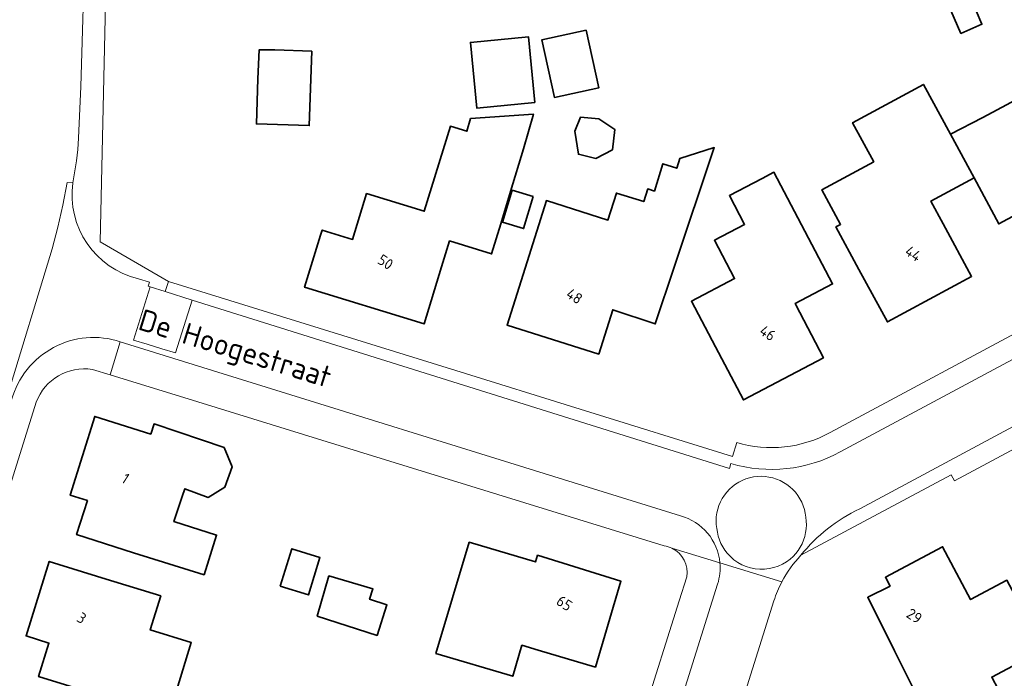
# Model space of a CAD drawing. Extents: x 184422 to 188298, y 343471 to 350189.
# Tile 368 of 513: x 187081 to 187163, y 348732 to 348787. Entities that reach past the tile are written whole.
import ezdxf
from ezdxf.enums import TextEntityAlignment as Align

# ---------------------------------------------------------------- set-up
doc = ezdxf.new("R2010")
doc.units = 0
for name, color, linetype, lineweight in [('B-WA-OG-TERREIN_ERF-GV', 252, 'Continuous', 18), ('B-WA-OG-TOPOGRAFIE-T18', 252, 'Continuous', 18), ('B-WA-VH-VERHARDING_ASFALT-GV', 252, 'Continuous', 18), ('B-WA-VH-VERHARDING_OPEN-GV', 252, 'Continuous', 18), ('B-WA-VH-VERHARDING_SIERBESTRATING-GV', 252, 'Continuous', 18), ('B-WA-VH-VERHARDING_STRAATBAKSTEEN-GV', 252, 'Continuous', 18), ('B-WE-OG-BEBOUWING-GV', 250, 'Continuous', 35), ('B-WE-OG-BEBOUWING-T18', 10, 'Continuous', 18)]:
    doc.layers.add(name, color=color, linetype=linetype, lineweight=lineweight)
doc.styles.add('NLCS-ISO-M1000-T18', font='NLCS-ISO.ttf', dxfattribs={"height": 1.8})
doc.styles.add('NLCS-ISO-M500-T18', font='NLCS-ISO.ttf', dxfattribs={"height": 0.9})

msp = doc.modelspace()

# ---------------------------------------------------------------- linework, layer by layer
at = {"layer": 'B-WA-OG-TERREIN_ERF-GV', "flags": 128}
for points in [[(187245.94, 348860.5), (187221.124, 348849.33), (187221.956, 348847.367), (187147.403, 348813.785), (187121.866, 348809.468), (187106.917, 348808.62), (187094.169, 348809.095), (187091.942, 348809.178), (187088.727, 348806.234), (187087.884, 348768.833), (187093.58, 348765.515), (187117.608, 348758.071), (187128.016, 348754.846), (187140.752, 348750.9), (187141.102, 348752.06)], [(187245.94, 348860.5), (187221.124, 348849.33), (187221.956, 348847.367), (187147.403, 348813.785), (187121.866, 348809.468), (187106.917, 348808.62), (187094.169, 348809.095), (187091.942, 348809.178), (187088.727, 348806.234), (187087.884, 348768.833), (187093.58, 348765.515), (187117.608, 348758.071), (187128.016, 348754.846), (187140.752, 348750.9), (187141.102, 348752.06)], [(187245.94, 348860.5), (187221.124, 348849.33), (187221.956, 348847.367), (187147.403, 348813.785), (187121.866, 348809.468), (187106.917, 348808.62), (187094.169, 348809.095), (187091.942, 348809.178), (187088.727, 348806.234), (187087.884, 348768.833), (187093.58, 348765.515), (187117.608, 348758.071), (187128.016, 348754.846), (187140.752, 348750.9), (187141.102, 348752.06)], [(187148.923, 348752.906), (187167.118, 348762.645), (187166.68, 348763.427), (187217.863, 348791.044), (187218.61, 348789.737)], [(187148.923, 348752.906), (187167.118, 348762.645), (187166.68, 348763.427), (187217.863, 348791.044), (187218.61, 348789.737)], [(187148.923, 348752.906), (187167.118, 348762.645), (187166.68, 348763.427), (187217.863, 348791.044), (187218.61, 348789.737)], [(187165.673, 348771.753), (187163.012, 348770.34), (187160.938, 348774.199), (187157.328, 348772.241), (187158.353, 348770.35), (187160.736, 348765.954), (187153.696, 348762.137), (187151.313, 348766.533), (187149.387, 348770.085), (187149.778, 348770.297), (187148.212, 348773.183), (187152.552, 348775.537), (187150.788, 348778.79), (187156.706, 348782), (187158.968, 348777.831), (187161.664, 348779.244), (187161.665, 348779.245), (187168.801, 348783.063)], [(187165.673, 348771.753), (187163.012, 348770.34), (187160.938, 348774.199), (187157.328, 348772.241), (187158.353, 348770.35), (187160.736, 348765.954), (187153.696, 348762.137), (187151.313, 348766.533), (187149.387, 348770.085), (187149.778, 348770.297), (187148.212, 348773.183), (187152.552, 348775.537), (187150.788, 348778.79), (187156.706, 348782), (187158.968, 348777.831), (187161.664, 348779.244), (187161.665, 348779.245), (187168.801, 348783.063)], [(187165.673, 348771.753), (187163.012, 348770.34), (187160.938, 348774.199), (187157.328, 348772.241), (187158.353, 348770.35), (187160.736, 348765.954), (187153.696, 348762.137), (187151.313, 348766.533), (187149.387, 348770.085), (187149.778, 348770.297), (187148.212, 348773.183), (187152.552, 348775.537), (187150.788, 348778.79), (187156.706, 348782), (187158.968, 348777.831), (187161.664, 348779.244), (187161.665, 348779.245), (187168.801, 348783.063)], [(187218.17, 348780.388), (187159.293, 348748.843), (187159.016, 348749.365), (187146.463, 348742.628)], [(187218.17, 348780.388), (187159.293, 348748.843), (187159.016, 348749.365), (187146.463, 348742.628)], [(187218.17, 348780.388), (187159.293, 348748.843), (187159.016, 348749.365), (187146.463, 348742.628)], [(187135.03, 348743.42), (187109.477, 348751.304), (187096.038, 348755.451), (187088.707, 348757.713), (187087.225, 348758.17)], [(187135.03, 348743.42), (187109.477, 348751.304), (187096.038, 348755.451), (187088.707, 348757.713), (187087.225, 348758.17)], [(187135.03, 348743.42), (187109.477, 348751.304), (187096.038, 348755.451), (187088.707, 348757.713), (187087.225, 348758.17)], [(187082.534, 348755.432), (187069.108, 348712.445), (187063.876, 348695.595), (187058.144, 348677.375)], [(187082.534, 348755.432), (187069.108, 348712.445), (187063.876, 348695.595), (187058.144, 348677.375)], [(187082.534, 348755.432), (187069.108, 348712.445), (187063.876, 348695.595), (187058.144, 348677.375)], [(187133.239, 348729.18), (187136.289, 348738.832), (187136.916, 348740.817)], [(187133.239, 348729.18), (187136.289, 348738.832), (187136.916, 348740.817)], [(187133.239, 348729.18), (187136.289, 348738.832), (187136.916, 348740.817)], [(187144.212, 348738.822), (187130.358, 348694.667), (187129.285, 348691.242), (187128.793, 348691.374), (187125.823, 348682.46), (187146.834, 348676.363), (187153.883, 348674.317), (187155.781, 348680.126), (187159.735, 348692.226), (187162.804, 348701.887), (187164.178, 348706.069)], [(187144.212, 348738.822), (187130.358, 348694.667), (187129.285, 348691.242), (187128.793, 348691.374), (187125.823, 348682.46), (187146.834, 348676.363), (187153.883, 348674.317), (187155.781, 348680.126), (187159.735, 348692.226), (187162.804, 348701.887), (187164.178, 348706.069)], [(187144.212, 348738.822), (187130.358, 348694.667), (187129.285, 348691.242), (187128.793, 348691.374), (187125.823, 348682.46), (187146.834, 348676.363), (187153.883, 348674.317), (187155.781, 348680.126), (187159.735, 348692.226), (187162.804, 348701.887), (187164.178, 348706.069)]]:
    msp.add_lwpolyline(points, dxfattribs=at)
for points in [[(187159.391, 348792.19), (187160.633, 348789.319), (187162.283, 348790.033), (187162.782, 348788.881), (187161.116, 348788.161), (187161.604, 348787.033), (187159.839, 348786.269), (187157.611, 348791.42)], [(187159.391, 348792.19), (187160.633, 348789.319), (187162.283, 348790.033), (187162.782, 348788.881), (187161.116, 348788.161), (187161.604, 348787.033), (187159.839, 348786.269), (187157.611, 348791.42)], [(187159.391, 348792.19), (187160.633, 348789.319), (187162.283, 348790.033), (187162.782, 348788.881), (187161.116, 348788.161), (187161.604, 348787.033), (187159.839, 348786.269), (187157.611, 348791.42)], [(187102.474, 348784.891), (187105.57, 348784.786), (187105.358, 348778.552), (187100.94, 348778.702), (187101.068, 348782.473), (187101.161, 348784.891)], [(187102.474, 348784.891), (187105.57, 348784.786), (187105.358, 348778.552), (187100.94, 348778.702), (187101.068, 348782.473), (187101.161, 348784.891)], [(187102.474, 348784.891), (187105.57, 348784.786), (187105.358, 348778.552), (187100.94, 348778.702), (187101.068, 348782.473), (187101.161, 348784.891)], [(187116.427, 348766.747), (187114.954, 348761.969), (187104.973, 348765.046), (187106.312, 348769.389), (187106.446, 348769.824), (187108.978, 348769.044), (187110.159, 348772.874), (187114.97, 348771.391), (187117.164, 348778.508), (187118.547, 348778.082), (187118.847, 348779.139), (187124.101, 348779.519), (187123.28, 348776.623), (187122.179, 348773.05), (187121.379, 348770.347), (187120.604, 348767.835), (187117.096, 348768.917)], [(187116.427, 348766.747), (187114.954, 348761.969), (187104.973, 348765.046), (187106.312, 348769.389), (187106.446, 348769.824), (187108.978, 348769.044), (187110.159, 348772.874), (187114.97, 348771.391), (187117.164, 348778.508), (187118.547, 348778.082), (187118.847, 348779.139), (187124.101, 348779.519), (187123.28, 348776.623), (187122.179, 348773.05), (187121.379, 348770.347), (187120.604, 348767.835), (187117.096, 348768.917)], [(187116.427, 348766.747), (187114.954, 348761.969), (187104.973, 348765.046), (187106.312, 348769.389), (187106.446, 348769.824), (187108.978, 348769.044), (187110.159, 348772.874), (187114.97, 348771.391), (187117.164, 348778.508), (187118.547, 348778.082), (187118.847, 348779.139), (187124.101, 348779.519), (187123.28, 348776.623), (187122.179, 348773.05), (187121.379, 348770.347), (187120.604, 348767.835), (187117.096, 348768.917)], [(187125.191, 348772.288), (187130.332, 348770.663), (187131.045, 348772.917), (187133.319, 348772.198), (187133.655, 348773.263), (187134.214, 348773.086), (187134.933, 348775.361), (187136.086, 348774.997), (187136.338, 348775.793), (187139.219, 348776.725), (187135.869, 348766.715), (187134.282, 348761.973), (187130.738, 348763.159), (187129.568, 348759.46), (187121.902, 348761.883), (187123.409, 348766.651)], [(187125.191, 348772.288), (187130.332, 348770.663), (187131.045, 348772.917), (187133.319, 348772.198), (187133.655, 348773.263), (187134.214, 348773.086), (187134.933, 348775.361), (187136.086, 348774.997), (187136.338, 348775.793), (187139.219, 348776.725), (187135.869, 348766.715), (187134.282, 348761.973), (187130.738, 348763.159), (187129.568, 348759.46), (187121.902, 348761.883), (187123.409, 348766.651)], [(187125.191, 348772.288), (187130.332, 348770.663), (187131.045, 348772.917), (187133.319, 348772.198), (187133.655, 348773.263), (187134.214, 348773.086), (187134.933, 348775.361), (187136.086, 348774.997), (187136.338, 348775.793), (187139.219, 348776.725), (187135.869, 348766.715), (187134.282, 348761.973), (187130.738, 348763.159), (187129.568, 348759.46), (187121.902, 348761.883), (187123.409, 348766.651)], [(187148.361, 348759.154), (187141.654, 348755.625), (187139.326, 348760.05), (187137.315, 348763.873), (187140.922, 348765.77), (187139.239, 348768.969), (187141.76, 348770.296), (187140.491, 348772.707), (187143.222, 348774.144), (187144.203, 348774.66), (187149.114, 348765.327), (187145.981, 348763.679), (187146.033, 348763.579)], [(187148.361, 348759.154), (187141.654, 348755.625), (187139.326, 348760.05), (187137.315, 348763.873), (187140.922, 348765.77), (187139.239, 348768.969), (187141.76, 348770.296), (187140.491, 348772.707), (187143.222, 348774.144), (187144.203, 348774.66), (187149.114, 348765.327), (187145.981, 348763.679), (187146.033, 348763.579)], [(187148.361, 348759.154), (187141.654, 348755.625), (187139.326, 348760.05), (187137.315, 348763.873), (187140.922, 348765.77), (187139.239, 348768.969), (187141.76, 348770.296), (187140.491, 348772.707), (187143.222, 348774.144), (187144.203, 348774.66), (187149.114, 348765.327), (187145.981, 348763.679), (187146.033, 348763.579)], [(187094.041, 348745.454), (187097.616, 348744.324), (187096.56, 348740.986), (187090.673, 348742.848), (187085.906, 348744.356), (187086.806, 348747.202), (187085.376, 348747.651), (187087.423, 348754.243), (187092.114, 348752.766), (187092.381, 348753.615), (187096.343, 348752.279), (187098.24, 348751.639), (187098.911, 348750.029), (187098.293, 348748.323), (187096.905, 348747.473), (187094.967, 348748.199), (187094.745, 348747.541)], [(187094.041, 348745.454), (187097.616, 348744.324), (187096.56, 348740.986), (187090.673, 348742.848), (187085.906, 348744.356), (187086.806, 348747.202), (187085.376, 348747.651), (187087.423, 348754.243), (187092.114, 348752.766), (187092.381, 348753.615), (187096.343, 348752.279), (187098.24, 348751.639), (187098.911, 348750.029), (187098.293, 348748.323), (187096.905, 348747.473), (187094.967, 348748.199), (187094.745, 348747.541)], [(187094.041, 348745.454), (187097.616, 348744.324), (187096.56, 348740.986), (187090.673, 348742.848), (187085.906, 348744.356), (187086.806, 348747.202), (187085.376, 348747.651), (187087.423, 348754.243), (187092.114, 348752.766), (187092.381, 348753.615), (187096.343, 348752.279), (187098.24, 348751.639), (187098.911, 348750.029), (187098.293, 348748.323), (187096.905, 348747.473), (187094.967, 348748.199), (187094.745, 348747.541)], [(187124.272, 348742.077), (187124.443, 348742.629), (187131.412, 348740.463), (187129.278, 348733.285), (187124.485, 348734.71), (187123.137, 348735.111), (187122.366, 348732.517), (187115.952, 348734.425), (187118.718, 348743.728)], [(187124.272, 348742.077), (187124.443, 348742.629), (187131.412, 348740.463), (187129.278, 348733.285), (187124.485, 348734.71), (187123.137, 348735.111), (187122.366, 348732.517), (187115.952, 348734.425), (187118.718, 348743.728)], [(187124.272, 348742.077), (187124.443, 348742.629), (187131.412, 348740.463), (187129.278, 348733.285), (187124.485, 348734.71), (187123.137, 348735.111), (187122.366, 348732.517), (187115.952, 348734.425), (187118.718, 348743.728)], [(187153.524, 348740.799), (187158.309, 348743.344), (187160.657, 348738.93), (187163.693, 348740.545), (187166.769, 348734.762), (187162.425, 348732.452), (187162.966, 348731.435), (187157.378, 348728.462), (187154.283, 348734.649), (187152.046, 348739.121), (187153.929, 348740.063)], [(187153.524, 348740.799), (187158.309, 348743.344), (187160.657, 348738.93), (187163.693, 348740.545), (187166.769, 348734.762), (187162.425, 348732.452), (187162.966, 348731.435), (187157.378, 348728.462), (187154.283, 348734.649), (187152.046, 348739.121), (187153.929, 348740.063)], [(187153.524, 348740.799), (187158.309, 348743.344), (187160.657, 348738.93), (187163.693, 348740.545), (187166.769, 348734.762), (187162.425, 348732.452), (187162.966, 348731.435), (187157.378, 348728.462), (187154.283, 348734.649), (187152.046, 348739.121), (187153.929, 348740.063)], [(187092.937, 348729.335), (187091.628, 348725.088), (187088.323, 348726.107), (187085.577, 348717.207), (187082.986, 348718.006), (187078.208, 348719.48), (187079.089, 348722.336), (187077.668, 348722.784), (187079.721, 348729.381), (187084.159, 348728), (187084.523, 348729.179), (187087.815, 348728.164), (187088.591, 348730.681), (187087.507, 348731.016), (187082.731, 348732.494), (187083.597, 348735.293), (187081.686, 348735.884), (187083.615, 348742.119), (187088.392, 348740.641), (187092.946, 348739.232), (187092.066, 348736.389), (187095.496, 348735.327), (187093.581, 348729.136)], [(187092.937, 348729.335), (187091.628, 348725.088), (187088.323, 348726.107), (187085.577, 348717.207), (187082.986, 348718.006), (187078.208, 348719.48), (187079.089, 348722.336), (187077.668, 348722.784), (187079.721, 348729.381), (187084.159, 348728), (187084.523, 348729.179), (187087.815, 348728.164), (187088.591, 348730.681), (187087.507, 348731.016), (187082.731, 348732.494), (187083.597, 348735.293), (187081.686, 348735.884), (187083.615, 348742.119), (187088.392, 348740.641), (187092.946, 348739.232), (187092.066, 348736.389), (187095.496, 348735.327), (187093.581, 348729.136)], [(187092.937, 348729.335), (187091.628, 348725.088), (187088.323, 348726.107), (187085.577, 348717.207), (187082.986, 348718.006), (187078.208, 348719.48), (187079.089, 348722.336), (187077.668, 348722.784), (187079.721, 348729.381), (187084.159, 348728), (187084.523, 348729.179), (187087.815, 348728.164), (187088.591, 348730.681), (187087.507, 348731.016), (187082.731, 348732.494), (187083.597, 348735.293), (187081.686, 348735.884), (187083.615, 348742.119), (187088.392, 348740.641), (187092.946, 348739.232), (187092.066, 348736.389), (187095.496, 348735.327), (187093.581, 348729.136)], [(187106.999, 348740.901), (187110.675, 348739.815), (187110.397, 348738.952), (187111.85, 348738.484), (187111.028, 348735.932), (187106.009, 348737.548)], [(187106.999, 348740.901), (187110.675, 348739.815), (187110.397, 348738.952), (187111.85, 348738.484), (187111.028, 348735.932), (187106.009, 348737.548)], [(187106.999, 348740.901), (187110.675, 348739.815), (187110.397, 348738.952), (187111.85, 348738.484), (187111.028, 348735.932), (187106.009, 348737.548)]]:
    msp.add_lwpolyline(points, close=True, dxfattribs=at)
at = {"layer": 'B-WA-OG-TERREIN_ERF-GV'}
for points in [[(187087.225, 348758.17, 0.35918), (187082.534, 348755.432)], [(187087.225, 348758.17, 0.35918), (187082.534, 348755.432)], [(187087.225, 348758.17, 0.35918), (187082.534, 348755.432)], [(187141.102, 348752.06, 0.202247), (187148.923, 348752.906)], [(187141.102, 348752.06, 0.202247), (187148.923, 348752.906)], [(187141.102, 348752.06, 0.202247), (187148.923, 348752.906)], [(187135.676, 348743.223, 0.075444), (187135.03, 348743.42)], [(187135.676, 348743.223, 0.075444), (187135.03, 348743.42)], [(187135.676, 348743.223, 0.075444), (187135.03, 348743.42)], [(187136.916, 348740.817, 0.335755), (187135.676, 348743.223)], [(187136.916, 348740.817, 0.335755), (187135.676, 348743.223)], [(187136.916, 348740.817, 0.335755), (187135.676, 348743.223)], [(187146.463, 348742.628, 0.06886), (187144.876, 348740.409)], [(187146.463, 348742.628, 0.06886), (187144.876, 348740.409)], [(187146.463, 348742.628, 0.06886), (187144.876, 348740.409)], [(187144.876, 348740.409, 0.044044), (187144.212, 348738.822)], [(187144.876, 348740.409, 0.044044), (187144.212, 348738.822)], [(187144.876, 348740.409, 0.044044), (187144.212, 348738.822)]]:
    msp.add_lwpolyline(points, format="xyb", dxfattribs=at)
at = {"layer": 'B-WA-VH-VERHARDING_ASFALT-GV', "flags": 128}
msp.add_lwpolyline([(187056.349, 348678.225), (187060.931, 348692.956), (187080.479, 348755.625), (187080.034, 348755.707), (187083.857, 348768.255), (187084.346, 348770.071), (187084.745, 348771.909), (187085.125, 348773.811), (187085.601, 348773.778), (187085.886, 348775.6), (187086.014, 348776.546), (187086.061, 348777.5), (187086.249, 348781.821), (187086.994, 348806.275)], dxfattribs=at)
msp.add_lwpolyline([(187056.349, 348678.225), (187060.931, 348692.956), (187080.479, 348755.625), (187080.034, 348755.707), (187083.857, 348768.255), (187084.346, 348770.071), (187084.745, 348771.909), (187085.125, 348773.811), (187085.601, 348773.778), (187085.886, 348775.6), (187086.014, 348776.546), (187086.061, 348777.5), (187086.249, 348781.821), (187086.994, 348806.275)], dxfattribs=at)
msp.add_lwpolyline([(187056.349, 348678.225), (187060.931, 348692.956), (187080.479, 348755.625), (187080.034, 348755.707), (187083.857, 348768.255), (187084.346, 348770.071), (187084.745, 348771.909), (187085.125, 348773.811), (187085.601, 348773.778), (187085.886, 348775.6), (187086.014, 348776.546), (187086.061, 348777.5), (187086.249, 348781.821), (187086.994, 348806.275)], dxfattribs=at)
at = {"layer": 'B-WA-VH-VERHARDING_OPEN-GV', "flags": 128}
msp.add_lwpolyline([(187092.062, 348765.079), (187090.656, 348760.608), (187091.812, 348760.274), (187093.038, 348759.905), (187094.187, 348759.568), (187095.581, 348763.975), (187093.32, 348764.684)], close=True, dxfattribs=at)
msp.add_lwpolyline([(187092.062, 348765.079), (187090.656, 348760.608), (187091.812, 348760.274), (187093.038, 348759.905), (187094.187, 348759.568), (187095.581, 348763.975), (187093.32, 348764.684)], close=True, dxfattribs=at)
msp.add_lwpolyline([(187092.062, 348765.079), (187090.656, 348760.608), (187091.812, 348760.274), (187093.038, 348759.905), (187094.187, 348759.568), (187095.581, 348763.975), (187093.32, 348764.684)], close=True, dxfattribs=at)
at = {"layer": 'B-WA-VH-VERHARDING_SIERBESTRATING-GV', "flags": 128}
msp.add_lwpolyline([(187145.564, 348742.32), (187145.806, 348742.539), (187146.028, 348742.777), (187146.228, 348743.034), (187146.405, 348743.308), (187146.557, 348743.596), (187146.684, 348743.896), (187146.784, 348744.206), (187146.857, 348744.523), (187146.902, 348744.846), (187146.919, 348745.171), (187146.908, 348745.497), (187146.868, 348745.82), (187146.824, 348746.143), (187146.753, 348746.461), (187146.654, 348746.772), (187146.529, 348747.073), (187146.378, 348747.362), (187146.203, 348747.636), (187146.004, 348747.895), (187145.784, 348748.135), (187145.544, 348748.356), (187145.285, 348748.554), (187145.01, 348748.73), (187144.721, 348748.881), (187144.42, 348749.006), (187144.11, 348749.105), (187143.792, 348749.176), (187143.469, 348749.22), (187143.143, 348749.235), (187142.817, 348749.222), (187142.494, 348749.181), (187142.176, 348749.112), (187141.864, 348749.016), (187141.563, 348748.893), (187141.273, 348748.744), (187140.997, 348748.571), (187140.737, 348748.375), (187140.495, 348748.157), (187140.273, 348747.918), (187140.073, 348747.662), (187139.895, 348747.389), (187139.742, 348747.101), (187139.614, 348746.801), (187139.513, 348746.492), (187139.439, 348746.175), (187139.393, 348745.852), (187139.374, 348745.527), (187139.385, 348745.201), (187139.423, 348744.878), (187139.489, 348744.559), (187139.559, 348744.241), (187139.656, 348743.93), (187139.78, 348743.628), (187139.93, 348743.339), (187140.104, 348743.064), (187140.302, 348742.805), (187140.568, 348742.518), (187140.862, 348742.261), (187141.181, 348742.035), (187141.522, 348741.845), (187141.882, 348741.69), (187142.255, 348741.574), (187142.638, 348741.498), (187143.028, 348741.462), (187143.419, 348741.467), (187143.807, 348741.513), (187144.188, 348741.599), (187144.559, 348741.724), (187144.914, 348741.887), (187145.25, 348742.086)], close=True, dxfattribs=at)
msp.add_lwpolyline([(187145.564, 348742.32), (187145.806, 348742.539), (187146.028, 348742.777), (187146.228, 348743.034), (187146.405, 348743.308), (187146.557, 348743.596), (187146.684, 348743.896), (187146.784, 348744.206), (187146.857, 348744.523), (187146.902, 348744.846), (187146.919, 348745.171), (187146.908, 348745.497), (187146.868, 348745.82), (187146.824, 348746.143), (187146.753, 348746.461), (187146.654, 348746.772), (187146.529, 348747.073), (187146.378, 348747.362), (187146.203, 348747.636), (187146.004, 348747.895), (187145.784, 348748.135), (187145.544, 348748.356), (187145.285, 348748.554), (187145.01, 348748.73), (187144.721, 348748.881), (187144.42, 348749.006), (187144.11, 348749.105), (187143.792, 348749.176), (187143.469, 348749.22), (187143.143, 348749.235), (187142.817, 348749.222), (187142.494, 348749.181), (187142.176, 348749.112), (187141.864, 348749.016), (187141.563, 348748.893), (187141.273, 348748.744), (187140.997, 348748.571), (187140.737, 348748.375), (187140.495, 348748.157), (187140.273, 348747.918), (187140.073, 348747.662), (187139.895, 348747.389), (187139.742, 348747.101), (187139.614, 348746.801), (187139.513, 348746.492), (187139.439, 348746.175), (187139.393, 348745.852), (187139.374, 348745.527), (187139.385, 348745.201), (187139.423, 348744.878), (187139.489, 348744.559), (187139.559, 348744.241), (187139.656, 348743.93), (187139.78, 348743.628), (187139.93, 348743.339), (187140.104, 348743.064), (187140.302, 348742.805), (187140.568, 348742.518), (187140.862, 348742.261), (187141.181, 348742.035), (187141.522, 348741.845), (187141.882, 348741.69), (187142.255, 348741.574), (187142.638, 348741.498), (187143.028, 348741.462), (187143.419, 348741.467), (187143.807, 348741.513), (187144.188, 348741.599), (187144.559, 348741.724), (187144.914, 348741.887), (187145.25, 348742.086)], close=True, dxfattribs=at)
msp.add_lwpolyline([(187145.564, 348742.32), (187145.806, 348742.539), (187146.028, 348742.777), (187146.228, 348743.034), (187146.405, 348743.308), (187146.557, 348743.596), (187146.684, 348743.896), (187146.784, 348744.206), (187146.857, 348744.523), (187146.902, 348744.846), (187146.919, 348745.171), (187146.908, 348745.497), (187146.868, 348745.82), (187146.824, 348746.143), (187146.753, 348746.461), (187146.654, 348746.772), (187146.529, 348747.073), (187146.378, 348747.362), (187146.203, 348747.636), (187146.004, 348747.895), (187145.784, 348748.135), (187145.544, 348748.356), (187145.285, 348748.554), (187145.01, 348748.73), (187144.721, 348748.881), (187144.42, 348749.006), (187144.11, 348749.105), (187143.792, 348749.176), (187143.469, 348749.22), (187143.143, 348749.235), (187142.817, 348749.222), (187142.494, 348749.181), (187142.176, 348749.112), (187141.864, 348749.016), (187141.563, 348748.893), (187141.273, 348748.744), (187140.997, 348748.571), (187140.737, 348748.375), (187140.495, 348748.157), (187140.273, 348747.918), (187140.073, 348747.662), (187139.895, 348747.389), (187139.742, 348747.101), (187139.614, 348746.801), (187139.513, 348746.492), (187139.439, 348746.175), (187139.393, 348745.852), (187139.374, 348745.527), (187139.385, 348745.201), (187139.423, 348744.878), (187139.489, 348744.559), (187139.559, 348744.241), (187139.656, 348743.93), (187139.78, 348743.628), (187139.93, 348743.339), (187140.104, 348743.064), (187140.302, 348742.805), (187140.568, 348742.518), (187140.862, 348742.261), (187141.181, 348742.035), (187141.522, 348741.845), (187141.882, 348741.69), (187142.255, 348741.574), (187142.638, 348741.498), (187143.028, 348741.462), (187143.419, 348741.467), (187143.807, 348741.513), (187144.188, 348741.599), (187144.559, 348741.724), (187144.914, 348741.887), (187145.25, 348742.086)], close=True, dxfattribs=at)
at = {"layer": 'B-WA-VH-VERHARDING_STRAATBAKSTEEN-GV', "flags": 128}
for points in [[(187091.086, 348765.75), (187091.992, 348765.455), (187091.896, 348765.131), (187092.062, 348765.079), (187093.32, 348764.684), (187093.58, 348765.515), (187087.884, 348768.833), (187088.727, 348806.234), (187091.942, 348809.178), (187094.169, 348809.095), (187094.118, 348810.754), (187094.184, 348812.933)], [(187091.086, 348765.75), (187091.992, 348765.455), (187091.896, 348765.131), (187092.062, 348765.079), (187093.32, 348764.684), (187093.58, 348765.515), (187087.884, 348768.833), (187088.727, 348806.234), (187091.942, 348809.178), (187094.169, 348809.095), (187094.118, 348810.754), (187094.184, 348812.933)], [(187091.086, 348765.75), (187091.992, 348765.455), (187091.896, 348765.131), (187092.062, 348765.079), (187093.32, 348764.684), (187093.58, 348765.515), (187087.884, 348768.833), (187088.727, 348806.234), (187091.942, 348809.178), (187094.169, 348809.095), (187094.118, 348810.754), (187094.184, 348812.933)], [(187086.994, 348806.275), (187086.249, 348781.821), (187086.061, 348777.5), (187086.014, 348776.546), (187085.886, 348775.6), (187085.601, 348773.778)], [(187086.994, 348806.275), (187086.249, 348781.821), (187086.061, 348777.5), (187086.014, 348776.546), (187085.886, 348775.6), (187085.601, 348773.778)], [(187086.994, 348806.275), (187086.249, 348781.821), (187086.061, 348777.5), (187086.014, 348776.546), (187085.886, 348775.6), (187085.601, 348773.778)], [(187218.61, 348789.737), (187217.863, 348791.044), (187166.68, 348763.427), (187167.118, 348762.645), (187148.923, 348752.906)], [(187218.61, 348789.737), (187217.863, 348791.044), (187166.68, 348763.427), (187167.118, 348762.645), (187148.923, 348752.906)], [(187218.61, 348789.737), (187217.863, 348791.044), (187166.68, 348763.427), (187167.118, 348762.645), (187148.923, 348752.906)], [(187215.612, 348786.572), (187149.74, 348751.274)], [(187149.74, 348751.274), (187215.612, 348786.572)], [(187215.612, 348786.572), (187149.74, 348751.274)], [(187149.74, 348751.274), (187215.612, 348786.572)], [(187215.612, 348786.572), (187149.74, 348751.274)], [(187149.74, 348751.274), (187215.612, 348786.572)], [(187151.38, 348746.522), (187199.303, 348772.225), (187197.223, 348776.197), (187198.331, 348776.762), (187199.467, 348777.395), (187200.497, 348777.949), (187202.599, 348773.989), (187217.524, 348782.046)], [(187217.524, 348782.046), (187202.599, 348773.989), (187201.548, 348773.461), (187200.418, 348772.835), (187199.303, 348772.225), (187151.38, 348746.522)], [(187151.38, 348746.522), (187199.303, 348772.225), (187197.223, 348776.197), (187198.331, 348776.762), (187199.467, 348777.395), (187200.497, 348777.949), (187202.599, 348773.989), (187217.524, 348782.046)], [(187217.524, 348782.046), (187202.599, 348773.989), (187201.548, 348773.461), (187200.418, 348772.835), (187199.303, 348772.225), (187151.38, 348746.522)], [(187151.38, 348746.522), (187199.303, 348772.225), (187197.223, 348776.197), (187198.331, 348776.762), (187199.467, 348777.395), (187200.497, 348777.949), (187202.599, 348773.989), (187217.524, 348782.046)], [(187217.524, 348782.046), (187202.599, 348773.989), (187201.548, 348773.461), (187200.418, 348772.835), (187199.303, 348772.225), (187151.38, 348746.522)], [(187146.463, 348742.628), (187159.016, 348749.365), (187159.293, 348748.843), (187218.17, 348780.388)], [(187146.463, 348742.628), (187159.016, 348749.365), (187159.293, 348748.843), (187218.17, 348780.388)], [(187146.463, 348742.628), (187159.016, 348749.365), (187159.293, 348748.843), (187218.17, 348780.388)], [(187085.601, 348773.778), (187085.125, 348773.811), (187084.745, 348771.909), (187084.346, 348770.071), (187083.857, 348768.255), (187080.034, 348755.707), (187080.479, 348755.625)], [(187085.601, 348773.778), (187085.125, 348773.811), (187084.745, 348771.909), (187084.346, 348770.071), (187083.857, 348768.255), (187080.034, 348755.707), (187080.479, 348755.625)], [(187085.601, 348773.778), (187085.125, 348773.811), (187084.745, 348771.909), (187084.346, 348770.071), (187083.857, 348768.255), (187080.034, 348755.707), (187080.479, 348755.625)], [(187140.618, 348750.304), (187140.482, 348749.892), (187095.581, 348763.975), (187094.187, 348759.568), (187093.038, 348759.905), (187091.812, 348760.274), (187090.656, 348760.608), (187092.062, 348765.079), (187091.896, 348765.131), (187091.992, 348765.455), (187091.086, 348765.75)], [(187140.618, 348750.304), (187140.482, 348749.892), (187095.581, 348763.975), (187094.187, 348759.568), (187093.038, 348759.905), (187091.812, 348760.274), (187090.656, 348760.608), (187092.062, 348765.079), (187091.896, 348765.131), (187091.992, 348765.455), (187091.086, 348765.75)], [(187140.618, 348750.304), (187140.482, 348749.892), (187095.581, 348763.975), (187094.187, 348759.568), (187093.038, 348759.905), (187091.812, 348760.274), (187090.656, 348760.608), (187092.062, 348765.079), (187091.896, 348765.131), (187091.992, 348765.455), (187091.086, 348765.75)], [(187141.102, 348752.06), (187140.752, 348750.9), (187128.016, 348754.846), (187117.608, 348758.071), (187093.58, 348765.515), (187093.32, 348764.684), (187095.581, 348763.975), (187140.482, 348749.892), (187140.618, 348750.304)], [(187141.102, 348752.06), (187140.752, 348750.9), (187128.016, 348754.846), (187117.608, 348758.071), (187093.58, 348765.515), (187093.32, 348764.684), (187095.581, 348763.975), (187140.482, 348749.892), (187140.618, 348750.304)], [(187141.102, 348752.06), (187140.752, 348750.9), (187128.016, 348754.846), (187117.608, 348758.071), (187093.58, 348765.515), (187093.32, 348764.684), (187095.581, 348763.975), (187140.482, 348749.892), (187140.618, 348750.304)], [(187087.225, 348758.17), (187088.707, 348757.713), (187089.562, 348760.485)], [(187087.225, 348758.17), (187088.707, 348757.713), (187089.562, 348760.485)], [(187087.225, 348758.17), (187088.707, 348757.713), (187089.562, 348760.485)], [(187136.388, 348745.934), (187089.562, 348760.485), (187088.707, 348757.713), (187096.038, 348755.451), (187109.477, 348751.304), (187135.03, 348743.42)], [(187136.388, 348745.934), (187089.562, 348760.485), (187088.707, 348757.713), (187096.038, 348755.451), (187109.477, 348751.304), (187135.03, 348743.42)], [(187136.388, 348745.934), (187089.562, 348760.485), (187088.707, 348757.713), (187096.038, 348755.451), (187109.477, 348751.304), (187135.03, 348743.42)], [(187089.562, 348760.485), (187136.388, 348745.934)], [(187089.562, 348760.485), (187136.388, 348745.934)], [(187089.562, 348760.485), (187136.388, 348745.934)], [(187058.144, 348677.375), (187063.876, 348695.595), (187069.108, 348712.445), (187082.534, 348755.432)], [(187058.144, 348677.375), (187063.876, 348695.595), (187069.108, 348712.445), (187082.534, 348755.432)], [(187058.144, 348677.375), (187063.876, 348695.595), (187069.108, 348712.445), (187082.534, 348755.432)], [(187139.695, 348741.993), (187135.676, 348743.223)], [(187135.676, 348743.223), (187139.695, 348741.993)], [(187139.695, 348741.993), (187135.676, 348743.223)], [(187135.676, 348743.223), (187139.695, 348741.993)], [(187139.695, 348741.993), (187135.676, 348743.223)], [(187135.676, 348743.223), (187139.695, 348741.993)], [(187144.876, 348740.409), (187139.695, 348741.993)], [(187139.695, 348741.993), (187144.876, 348740.409)], [(187144.876, 348740.409), (187139.695, 348741.993)], [(187139.695, 348741.993), (187144.876, 348740.409)], [(187144.876, 348740.409), (187139.695, 348741.993)], [(187139.695, 348741.993), (187144.876, 348740.409)], [(187136.916, 348740.817), (187136.289, 348738.832), (187133.239, 348729.18), (187134.046, 348728.987), (187124.083, 348697.184), (187123.786, 348696.237), (187122.651, 348692.694), (187124.398, 348692.122), (187125.635, 348696.063), (187139.499, 348740.217)], [(187136.916, 348740.817), (187136.289, 348738.832), (187133.239, 348729.18), (187134.046, 348728.987), (187124.083, 348697.184), (187123.786, 348696.237), (187122.651, 348692.694), (187124.398, 348692.122), (187125.635, 348696.063), (187139.499, 348740.217)], [(187136.916, 348740.817), (187136.289, 348738.832), (187133.239, 348729.18), (187134.046, 348728.987), (187124.083, 348697.184), (187123.786, 348696.237), (187122.651, 348692.694), (187124.398, 348692.122), (187125.635, 348696.063), (187139.499, 348740.217)], [(187139.499, 348740.217), (187125.635, 348696.063), (187124.398, 348692.122), (187125.056, 348692.461), (187128.793, 348691.374), (187129.285, 348691.242), (187130.358, 348694.667), (187144.212, 348738.822)], [(187139.499, 348740.217), (187125.635, 348696.063), (187124.398, 348692.122), (187125.056, 348692.461), (187128.793, 348691.374), (187129.285, 348691.242), (187130.358, 348694.667), (187144.212, 348738.822)], [(187139.499, 348740.217), (187125.635, 348696.063), (187124.398, 348692.122), (187125.056, 348692.461), (187128.793, 348691.374), (187129.285, 348691.242), (187130.358, 348694.667), (187144.212, 348738.822)]]:
    msp.add_lwpolyline(points, dxfattribs=at)
at = {"layer": 'B-WA-VH-VERHARDING_STRAATBAKSTEEN-GV'}
for points in [[(187091.086, 348765.75, -0.388457), (187085.601, 348773.778)], [(187085.601, 348773.778, 0.388457), (187091.086, 348765.75)], [(187091.086, 348765.75, -0.388457), (187085.601, 348773.778)], [(187085.601, 348773.778, 0.388457), (187091.086, 348765.75)], [(187091.086, 348765.75, -0.388457), (187085.601, 348773.778)], [(187085.601, 348773.778, 0.388457), (187091.086, 348765.75)], [(187080.479, 348755.625, -0.428608), (187089.562, 348760.485)], [(187089.562, 348760.485, 0.428608), (187080.479, 348755.625)], [(187080.479, 348755.625, -0.428608), (187089.562, 348760.485)], [(187089.562, 348760.485, 0.428608), (187080.479, 348755.625)], [(187080.479, 348755.625, -0.428608), (187089.562, 348760.485)], [(187089.562, 348760.485, 0.428608), (187080.479, 348755.625)], [(187082.534, 348755.432, -0.35918), (187087.225, 348758.17)], [(187082.534, 348755.432, -0.35918), (187087.225, 348758.17)], [(187082.534, 348755.432, -0.35918), (187087.225, 348758.17)], [(187148.923, 348752.906, -0.202247), (187141.102, 348752.06)], [(187148.923, 348752.906, -0.202247), (187141.102, 348752.06)], [(187148.923, 348752.906, -0.202247), (187141.102, 348752.06)], [(187149.74, 348751.274, -0.199283), (187140.618, 348750.304)], [(187140.618, 348750.304, 0.199283), (187149.74, 348751.274)], [(187149.74, 348751.274, -0.199283), (187140.618, 348750.304)], [(187140.618, 348750.304, 0.199283), (187149.74, 348751.274)], [(187149.74, 348751.274, -0.199283), (187140.618, 348750.304)], [(187140.618, 348750.304, 0.199283), (187149.74, 348751.274)], [(187146.463, 348742.628, -0.113342), (187151.38, 348746.522)], [(187151.38, 348746.522, 0.113342), (187146.463, 348742.628)], [(187146.463, 348742.628, -0.113342), (187151.38, 348746.522)], [(187151.38, 348746.522, 0.113342), (187146.463, 348742.628)], [(187146.463, 348742.628, -0.113342), (187151.38, 348746.522)], [(187151.38, 348746.522, 0.113342), (187146.463, 348742.628)], [(187139.695, 348741.993, 0.314005), (187136.388, 348745.934)], [(187136.388, 348745.934, -0.314005), (187139.695, 348741.993)], [(187139.695, 348741.993, 0.314005), (187136.388, 348745.934)], [(187136.388, 348745.934, -0.314005), (187139.695, 348741.993)], [(187139.695, 348741.993, 0.314005), (187136.388, 348745.934)], [(187136.388, 348745.934, -0.314005), (187139.695, 348741.993)], [(187135.03, 348743.42, -0.075444), (187135.676, 348743.223)], [(187135.03, 348743.42, -0.075444), (187135.676, 348743.223)], [(187135.03, 348743.42, -0.075444), (187135.676, 348743.223)], [(187135.676, 348743.223, -0.335755), (187136.916, 348740.817)], [(187135.676, 348743.223, -0.335755), (187136.916, 348740.817)], [(187135.676, 348743.223, -0.335755), (187136.916, 348740.817)], [(187144.876, 348740.409, -0.06886), (187146.463, 348742.628)], [(187144.876, 348740.409, -0.06886), (187146.463, 348742.628)], [(187144.876, 348740.409, -0.06886), (187146.463, 348742.628)], [(187139.499, 348740.217, 0.100247), (187139.695, 348741.993)], [(187139.695, 348741.993, -0.100247), (187139.499, 348740.217)], [(187139.499, 348740.217, 0.100247), (187139.695, 348741.993)], [(187139.695, 348741.993, -0.100247), (187139.499, 348740.217)], [(187139.499, 348740.217, 0.100247), (187139.695, 348741.993)], [(187139.695, 348741.993, -0.100247), (187139.499, 348740.217)], [(187144.212, 348738.822, -0.044044), (187144.876, 348740.409)], [(187144.212, 348738.822, -0.044044), (187144.876, 348740.409)], [(187144.212, 348738.822, -0.044044), (187144.876, 348740.409)]]:
    msp.add_lwpolyline(points, format="xyb", dxfattribs=at)
at = {"layer": 'B-WA-VH-VERHARDING_STRAATBAKSTEEN-GV', "flags": 128}
msp.add_lwpolyline([(187146.868, 348745.82), (187146.908, 348745.497), (187146.919, 348745.171), (187146.902, 348744.846), (187146.857, 348744.523), (187146.784, 348744.206), (187146.684, 348743.896), (187146.557, 348743.596), (187146.405, 348743.308), (187146.228, 348743.034), (187146.028, 348742.777), (187145.806, 348742.539), (187145.564, 348742.32), (187145.25, 348742.086), (187144.914, 348741.887), (187144.559, 348741.724), (187144.188, 348741.599), (187143.807, 348741.513), (187143.419, 348741.467), (187143.028, 348741.462), (187142.638, 348741.498), (187142.255, 348741.574), (187141.882, 348741.69), (187141.522, 348741.845), (187141.181, 348742.035), (187140.862, 348742.261), (187140.568, 348742.518), (187140.302, 348742.805), (187140.104, 348743.064), (187139.93, 348743.339), (187139.78, 348743.628), (187139.656, 348743.93), (187139.559, 348744.241), (187139.489, 348744.559), (187139.423, 348744.878), (187139.385, 348745.201), (187139.374, 348745.527), (187139.393, 348745.852), (187139.439, 348746.175), (187139.513, 348746.492), (187139.614, 348746.801), (187139.742, 348747.101), (187139.895, 348747.389), (187140.073, 348747.662), (187140.273, 348747.918), (187140.495, 348748.157), (187140.737, 348748.375), (187140.997, 348748.571), (187141.273, 348748.744), (187141.563, 348748.893), (187141.864, 348749.016), (187142.176, 348749.112), (187142.494, 348749.181), (187142.817, 348749.222), (187143.143, 348749.235), (187143.469, 348749.22), (187143.792, 348749.176), (187144.11, 348749.105), (187144.42, 348749.006), (187144.721, 348748.881), (187145.01, 348748.73), (187145.285, 348748.554), (187145.544, 348748.356), (187145.784, 348748.135), (187146.004, 348747.895), (187146.203, 348747.636), (187146.378, 348747.362), (187146.529, 348747.073), (187146.654, 348746.772), (187146.753, 348746.461), (187146.824, 348746.143)], close=True, dxfattribs=at)
msp.add_lwpolyline([(187146.868, 348745.82), (187146.908, 348745.497), (187146.919, 348745.171), (187146.902, 348744.846), (187146.857, 348744.523), (187146.784, 348744.206), (187146.684, 348743.896), (187146.557, 348743.596), (187146.405, 348743.308), (187146.228, 348743.034), (187146.028, 348742.777), (187145.806, 348742.539), (187145.564, 348742.32), (187145.25, 348742.086), (187144.914, 348741.887), (187144.559, 348741.724), (187144.188, 348741.599), (187143.807, 348741.513), (187143.419, 348741.467), (187143.028, 348741.462), (187142.638, 348741.498), (187142.255, 348741.574), (187141.882, 348741.69), (187141.522, 348741.845), (187141.181, 348742.035), (187140.862, 348742.261), (187140.568, 348742.518), (187140.302, 348742.805), (187140.104, 348743.064), (187139.93, 348743.339), (187139.78, 348743.628), (187139.656, 348743.93), (187139.559, 348744.241), (187139.489, 348744.559), (187139.423, 348744.878), (187139.385, 348745.201), (187139.374, 348745.527), (187139.393, 348745.852), (187139.439, 348746.175), (187139.513, 348746.492), (187139.614, 348746.801), (187139.742, 348747.101), (187139.895, 348747.389), (187140.073, 348747.662), (187140.273, 348747.918), (187140.495, 348748.157), (187140.737, 348748.375), (187140.997, 348748.571), (187141.273, 348748.744), (187141.563, 348748.893), (187141.864, 348749.016), (187142.176, 348749.112), (187142.494, 348749.181), (187142.817, 348749.222), (187143.143, 348749.235), (187143.469, 348749.22), (187143.792, 348749.176), (187144.11, 348749.105), (187144.42, 348749.006), (187144.721, 348748.881), (187145.01, 348748.73), (187145.285, 348748.554), (187145.544, 348748.356), (187145.784, 348748.135), (187146.004, 348747.895), (187146.203, 348747.636), (187146.378, 348747.362), (187146.529, 348747.073), (187146.654, 348746.772), (187146.753, 348746.461), (187146.824, 348746.143)], close=True, dxfattribs=at)
msp.add_lwpolyline([(187146.868, 348745.82), (187146.908, 348745.497), (187146.919, 348745.171), (187146.902, 348744.846), (187146.857, 348744.523), (187146.784, 348744.206), (187146.684, 348743.896), (187146.557, 348743.596), (187146.405, 348743.308), (187146.228, 348743.034), (187146.028, 348742.777), (187145.806, 348742.539), (187145.564, 348742.32), (187145.25, 348742.086), (187144.914, 348741.887), (187144.559, 348741.724), (187144.188, 348741.599), (187143.807, 348741.513), (187143.419, 348741.467), (187143.028, 348741.462), (187142.638, 348741.498), (187142.255, 348741.574), (187141.882, 348741.69), (187141.522, 348741.845), (187141.181, 348742.035), (187140.862, 348742.261), (187140.568, 348742.518), (187140.302, 348742.805), (187140.104, 348743.064), (187139.93, 348743.339), (187139.78, 348743.628), (187139.656, 348743.93), (187139.559, 348744.241), (187139.489, 348744.559), (187139.423, 348744.878), (187139.385, 348745.201), (187139.374, 348745.527), (187139.393, 348745.852), (187139.439, 348746.175), (187139.513, 348746.492), (187139.614, 348746.801), (187139.742, 348747.101), (187139.895, 348747.389), (187140.073, 348747.662), (187140.273, 348747.918), (187140.495, 348748.157), (187140.737, 348748.375), (187140.997, 348748.571), (187141.273, 348748.744), (187141.563, 348748.893), (187141.864, 348749.016), (187142.176, 348749.112), (187142.494, 348749.181), (187142.817, 348749.222), (187143.143, 348749.235), (187143.469, 348749.22), (187143.792, 348749.176), (187144.11, 348749.105), (187144.42, 348749.006), (187144.721, 348748.881), (187145.01, 348748.73), (187145.285, 348748.554), (187145.544, 348748.356), (187145.784, 348748.135), (187146.004, 348747.895), (187146.203, 348747.636), (187146.378, 348747.362), (187146.529, 348747.073), (187146.654, 348746.772), (187146.753, 348746.461), (187146.824, 348746.143)], close=True, dxfattribs=at)
at = {"layer": 'B-WE-OG-BEBOUWING-GV', "flags": 128}
for points in [[(187157.611, 348791.42), (187159.839, 348786.269), (187161.604, 348787.033), (187161.116, 348788.161), (187162.782, 348788.881), (187162.283, 348790.033), (187160.633, 348789.319), (187159.391, 348792.19)], [(187157.611, 348791.42), (187159.839, 348786.269), (187161.604, 348787.033), (187161.116, 348788.161), (187162.782, 348788.881), (187162.283, 348790.033), (187160.633, 348789.319), (187159.391, 348792.19)], [(187157.611, 348791.42), (187159.839, 348786.269), (187161.604, 348787.033), (187161.116, 348788.161), (187162.782, 348788.881), (187162.283, 348790.033), (187160.633, 348789.319), (187159.391, 348792.19)], [(187124.22, 348780.481), (187123.695, 348785.978), (187118.837, 348785.514), (187119.362, 348780.017)], [(187124.22, 348780.481), (187123.695, 348785.978), (187118.837, 348785.514), (187119.362, 348780.017)], [(187124.22, 348780.481), (187123.695, 348785.978), (187118.837, 348785.514), (187119.362, 348780.017)], [(187128.512, 348786.541), (187124.812, 348785.74), (187125.859, 348780.907), (187129.559, 348781.708)], [(187128.512, 348786.541), (187124.812, 348785.74), (187125.859, 348780.907), (187129.559, 348781.708)], [(187128.512, 348786.541), (187124.812, 348785.74), (187125.859, 348780.907), (187129.559, 348781.708)], [(187105.57, 348784.786), (187102.474, 348784.891), (187101.161, 348784.891), (187101.068, 348782.473), (187100.94, 348778.702), (187105.358, 348778.552)], [(187105.57, 348784.786), (187102.474, 348784.891), (187101.161, 348784.891), (187101.068, 348782.473), (187100.94, 348778.702), (187105.358, 348778.552)], [(187105.57, 348784.786), (187102.474, 348784.891), (187101.161, 348784.891), (187101.068, 348782.473), (187100.94, 348778.702), (187105.358, 348778.552)], [(187175.934, 348776.881), (187172.173, 348783.975), (187169.172, 348782.368), (187168.801, 348783.063), (187161.665, 348779.245), (187161.664, 348779.244), (187158.968, 348777.831), (187160.938, 348774.199), (187163.012, 348770.34), (187165.673, 348771.753), (187166.98, 348769.311), (187174.317, 348773.237), (187173.161, 348775.397)], [(187175.934, 348776.881), (187172.173, 348783.975), (187169.172, 348782.368), (187168.801, 348783.063), (187161.665, 348779.245), (187161.664, 348779.244), (187158.968, 348777.831), (187160.938, 348774.199), (187163.012, 348770.34), (187165.673, 348771.753), (187166.98, 348769.311), (187174.317, 348773.237), (187173.161, 348775.397)], [(187175.934, 348776.881), (187172.173, 348783.975), (187169.172, 348782.368), (187168.801, 348783.063), (187161.665, 348779.245), (187161.664, 348779.244), (187158.968, 348777.831), (187160.938, 348774.199), (187163.012, 348770.34), (187165.673, 348771.753), (187166.98, 348769.311), (187174.317, 348773.237), (187173.161, 348775.397)], [(187158.968, 348777.831), (187156.706, 348782), (187150.788, 348778.79), (187152.552, 348775.537), (187148.212, 348773.183), (187149.778, 348770.297), (187149.387, 348770.085), (187151.313, 348766.533), (187153.696, 348762.137), (187160.736, 348765.954), (187158.353, 348770.35), (187157.328, 348772.241), (187160.938, 348774.199)], [(187158.968, 348777.831), (187156.706, 348782), (187150.788, 348778.79), (187152.552, 348775.537), (187148.212, 348773.183), (187149.778, 348770.297), (187149.387, 348770.085), (187151.313, 348766.533), (187153.696, 348762.137), (187160.736, 348765.954), (187158.353, 348770.35), (187157.328, 348772.241), (187160.938, 348774.199)], [(187158.968, 348777.831), (187156.706, 348782), (187150.788, 348778.79), (187152.552, 348775.537), (187148.212, 348773.183), (187149.778, 348770.297), (187149.387, 348770.085), (187151.313, 348766.533), (187153.696, 348762.137), (187160.736, 348765.954), (187158.353, 348770.35), (187157.328, 348772.241), (187160.938, 348774.199)], [(187116.427, 348766.747), (187117.096, 348768.917), (187120.604, 348767.835), (187121.379, 348770.347), (187122.179, 348773.05), (187123.28, 348776.623), (187124.101, 348779.519), (187118.847, 348779.139), (187118.547, 348778.082), (187117.164, 348778.508), (187114.97, 348771.391), (187110.159, 348772.874), (187108.978, 348769.044), (187106.446, 348769.824), (187106.312, 348769.389), (187104.973, 348765.046), (187114.954, 348761.969)], [(187116.427, 348766.747), (187117.096, 348768.917), (187120.604, 348767.835), (187121.379, 348770.347), (187122.179, 348773.05), (187123.28, 348776.623), (187124.101, 348779.519), (187118.847, 348779.139), (187118.547, 348778.082), (187117.164, 348778.508), (187114.97, 348771.391), (187110.159, 348772.874), (187108.978, 348769.044), (187106.446, 348769.824), (187106.312, 348769.389), (187104.973, 348765.046), (187114.954, 348761.969)], [(187116.427, 348766.747), (187117.096, 348768.917), (187120.604, 348767.835), (187121.379, 348770.347), (187122.179, 348773.05), (187123.28, 348776.623), (187124.101, 348779.519), (187118.847, 348779.139), (187118.547, 348778.082), (187117.164, 348778.508), (187114.97, 348771.391), (187110.159, 348772.874), (187108.978, 348769.044), (187106.446, 348769.824), (187106.312, 348769.389), (187104.973, 348765.046), (187114.954, 348761.969)], [(187129.579, 348779.128), (187128.044, 348779.266), (187127.555, 348778.095), (187127.859, 348776.166), (187129.317, 348775.814), (187130.701, 348776.536), (187130.907, 348778.239)], [(187129.579, 348779.128), (187128.044, 348779.266), (187127.555, 348778.095), (187127.859, 348776.166), (187129.317, 348775.814), (187130.701, 348776.536), (187130.907, 348778.239)], [(187129.579, 348779.128), (187128.044, 348779.266), (187127.555, 348778.095), (187127.859, 348776.166), (187129.317, 348775.814), (187130.701, 348776.536), (187130.907, 348778.239)], [(187123.409, 348766.651), (187121.902, 348761.883), (187129.568, 348759.46), (187130.738, 348763.159), (187134.282, 348761.973), (187135.869, 348766.715), (187139.219, 348776.725), (187136.338, 348775.793), (187136.086, 348774.997), (187134.933, 348775.361), (187134.214, 348773.086), (187133.655, 348773.263), (187133.319, 348772.198), (187131.045, 348772.917), (187130.332, 348770.663), (187125.191, 348772.288)], [(187123.409, 348766.651), (187121.902, 348761.883), (187129.568, 348759.46), (187130.738, 348763.159), (187134.282, 348761.973), (187135.869, 348766.715), (187139.219, 348776.725), (187136.338, 348775.793), (187136.086, 348774.997), (187134.933, 348775.361), (187134.214, 348773.086), (187133.655, 348773.263), (187133.319, 348772.198), (187131.045, 348772.917), (187130.332, 348770.663), (187125.191, 348772.288)], [(187123.409, 348766.651), (187121.902, 348761.883), (187129.568, 348759.46), (187130.738, 348763.159), (187134.282, 348761.973), (187135.869, 348766.715), (187139.219, 348776.725), (187136.338, 348775.793), (187136.086, 348774.997), (187134.933, 348775.361), (187134.214, 348773.086), (187133.655, 348773.263), (187133.319, 348772.198), (187131.045, 348772.917), (187130.332, 348770.663), (187125.191, 348772.288)], [(187148.361, 348759.154), (187146.033, 348763.579), (187145.981, 348763.679), (187149.114, 348765.327), (187144.203, 348774.66), (187143.222, 348774.144), (187140.491, 348772.707), (187141.76, 348770.296), (187139.239, 348768.969), (187140.922, 348765.77), (187137.315, 348763.873), (187139.326, 348760.05), (187141.654, 348755.625)], [(187148.361, 348759.154), (187146.033, 348763.579), (187145.981, 348763.679), (187149.114, 348765.327), (187144.203, 348774.66), (187143.222, 348774.144), (187140.491, 348772.707), (187141.76, 348770.296), (187139.239, 348768.969), (187140.922, 348765.77), (187137.315, 348763.873), (187139.326, 348760.05), (187141.654, 348755.625)], [(187148.361, 348759.154), (187146.033, 348763.579), (187145.981, 348763.679), (187149.114, 348765.327), (187144.203, 348774.66), (187143.222, 348774.144), (187140.491, 348772.707), (187141.76, 348770.296), (187139.239, 348768.969), (187140.922, 348765.77), (187137.315, 348763.873), (187139.326, 348760.05), (187141.654, 348755.625)], [(187124.093, 348772.621), (187122.322, 348773.165), (187121.502, 348770.497), (187123.274, 348769.953)], [(187124.093, 348772.621), (187122.322, 348773.165), (187121.502, 348770.497), (187123.274, 348769.953)], [(187124.093, 348772.621), (187122.322, 348773.165), (187121.502, 348770.497), (187123.274, 348769.953)], [(187096.56, 348740.986), (187097.616, 348744.324), (187094.041, 348745.454), (187094.745, 348747.541), (187094.967, 348748.199), (187096.905, 348747.473), (187098.293, 348748.323), (187098.911, 348750.029), (187098.24, 348751.639), (187096.343, 348752.279), (187092.381, 348753.615), (187092.114, 348752.766), (187087.423, 348754.243), (187085.376, 348747.651), (187086.806, 348747.202), (187085.906, 348744.356), (187090.673, 348742.848)], [(187096.56, 348740.986), (187097.616, 348744.324), (187094.041, 348745.454), (187094.745, 348747.541), (187094.967, 348748.199), (187096.905, 348747.473), (187098.293, 348748.323), (187098.911, 348750.029), (187098.24, 348751.639), (187096.343, 348752.279), (187092.381, 348753.615), (187092.114, 348752.766), (187087.423, 348754.243), (187085.376, 348747.651), (187086.806, 348747.202), (187085.906, 348744.356), (187090.673, 348742.848)], [(187096.56, 348740.986), (187097.616, 348744.324), (187094.041, 348745.454), (187094.745, 348747.541), (187094.967, 348748.199), (187096.905, 348747.473), (187098.293, 348748.323), (187098.911, 348750.029), (187098.24, 348751.639), (187096.343, 348752.279), (187092.381, 348753.615), (187092.114, 348752.766), (187087.423, 348754.243), (187085.376, 348747.651), (187086.806, 348747.202), (187085.906, 348744.356), (187090.673, 348742.848)], [(187102.925, 348740.053), (187105.29, 348739.323), (187106.254, 348742.446), (187103.889, 348743.176)], [(187102.925, 348740.053), (187105.29, 348739.323), (187106.254, 348742.446), (187103.889, 348743.176)], [(187102.925, 348740.053), (187105.29, 348739.323), (187106.254, 348742.446), (187103.889, 348743.176)], [(187118.718, 348743.728), (187115.952, 348734.425), (187122.366, 348732.517), (187123.137, 348735.111), (187124.485, 348734.71), (187129.278, 348733.285), (187131.412, 348740.463), (187124.443, 348742.629), (187124.272, 348742.077)], [(187118.718, 348743.728), (187115.952, 348734.425), (187122.366, 348732.517), (187123.137, 348735.111), (187124.485, 348734.71), (187129.278, 348733.285), (187131.412, 348740.463), (187124.443, 348742.629), (187124.272, 348742.077)], [(187118.718, 348743.728), (187115.952, 348734.425), (187122.366, 348732.517), (187123.137, 348735.111), (187124.485, 348734.71), (187129.278, 348733.285), (187131.412, 348740.463), (187124.443, 348742.629), (187124.272, 348742.077)], [(187153.929, 348740.063), (187152.046, 348739.121), (187154.283, 348734.649), (187157.378, 348728.462), (187162.966, 348731.435), (187162.425, 348732.452), (187166.769, 348734.762), (187163.693, 348740.545), (187160.657, 348738.93), (187158.309, 348743.344), (187153.524, 348740.799)], [(187153.929, 348740.063), (187152.046, 348739.121), (187154.283, 348734.649), (187157.378, 348728.462), (187162.966, 348731.435), (187162.425, 348732.452), (187166.769, 348734.762), (187163.693, 348740.545), (187160.657, 348738.93), (187158.309, 348743.344), (187153.524, 348740.799)], [(187153.929, 348740.063), (187152.046, 348739.121), (187154.283, 348734.649), (187157.378, 348728.462), (187162.966, 348731.435), (187162.425, 348732.452), (187166.769, 348734.762), (187163.693, 348740.545), (187160.657, 348738.93), (187158.309, 348743.344), (187153.524, 348740.799)], [(187088.591, 348730.681), (187092.937, 348729.335), (187093.581, 348729.136), (187095.496, 348735.327), (187092.066, 348736.389), (187092.946, 348739.232), (187088.392, 348740.641), (187083.615, 348742.119), (187081.686, 348735.884), (187083.597, 348735.293), (187082.731, 348732.494), (187087.507, 348731.016)], [(187088.591, 348730.681), (187092.937, 348729.335), (187093.581, 348729.136), (187095.496, 348735.327), (187092.066, 348736.389), (187092.946, 348739.232), (187088.392, 348740.641), (187083.615, 348742.119), (187081.686, 348735.884), (187083.597, 348735.293), (187082.731, 348732.494), (187087.507, 348731.016)], [(187088.591, 348730.681), (187092.937, 348729.335), (187093.581, 348729.136), (187095.496, 348735.327), (187092.066, 348736.389), (187092.946, 348739.232), (187088.392, 348740.641), (187083.615, 348742.119), (187081.686, 348735.884), (187083.597, 348735.293), (187082.731, 348732.494), (187087.507, 348731.016)], [(187106.009, 348737.548), (187111.028, 348735.932), (187111.85, 348738.484), (187110.397, 348738.952), (187110.675, 348739.815), (187106.999, 348740.901)], [(187106.009, 348737.548), (187111.028, 348735.932), (187111.85, 348738.484), (187110.397, 348738.952), (187110.675, 348739.815), (187106.999, 348740.901)], [(187106.009, 348737.548), (187111.028, 348735.932), (187111.85, 348738.484), (187110.397, 348738.952), (187110.675, 348739.815), (187106.999, 348740.901)]]:
    msp.add_lwpolyline(points, close=True, dxfattribs=at)

# ---------------------------------------------------------------- texts
at = {"layer": 'B-WA-OG-TOPOGRAFIE-T18', "style": 'NLCS-ISO-M1000-T18'}
msp.add_text('De Hoogestraat', height=1.8, rotation=342.8, dxfattribs=at).set_placement((187099.096, 348759.681), align=Align.MIDDLE)
msp.add_text('De Hoogestraat', height=1.8, rotation=342.8, dxfattribs=at).set_placement((187099.096, 348759.681), align=Align.MIDDLE)
msp.add_text('De Hoogestraat', height=1.8, rotation=342.8, dxfattribs=at).set_placement((187099.096, 348759.681), align=Align.MIDDLE)
at = {"layer": 'B-WE-OG-BEBOUWING-T18', "style": 'NLCS-ISO-M500-T18'}
for s, p in [('44', (187155.856, 348767.858)), ('44', (187155.856, 348767.858)), ('44', (187155.856, 348767.858)), ('50', (187111.736, 348767.147)), ('50', (187111.736, 348767.147)), ('50', (187111.736, 348767.147)), ('48', (187127.533, 348764.298)), ('48', (187127.533, 348764.298)), ('48', (187127.533, 348764.298)), ('46', (187143.688, 348761.215)), ('46', (187143.688, 348761.215)), ('46', (187143.688, 348761.215)), ('1', (187090.002, 348749.061)), ('1', (187090.002, 348749.061)), ('1', (187090.002, 348749.061)), ('65', (187126.692, 348738.622)), ('65', (187126.692, 348738.622)), ('65', (187126.692, 348738.622)), ('29', (187155.95, 348737.559)), ('29', (187155.95, 348737.559)), ('29', (187155.95, 348737.559)), ('3', (187086.338, 348737.387)), ('3', (187086.338, 348737.387)), ('3', (187086.338, 348737.387))]:
    msp.add_text(s, height=0.9, rotation=327.1, dxfattribs=at).set_placement(p, align=Align.MIDDLE)

doc.saveas('drawing.dxf')
